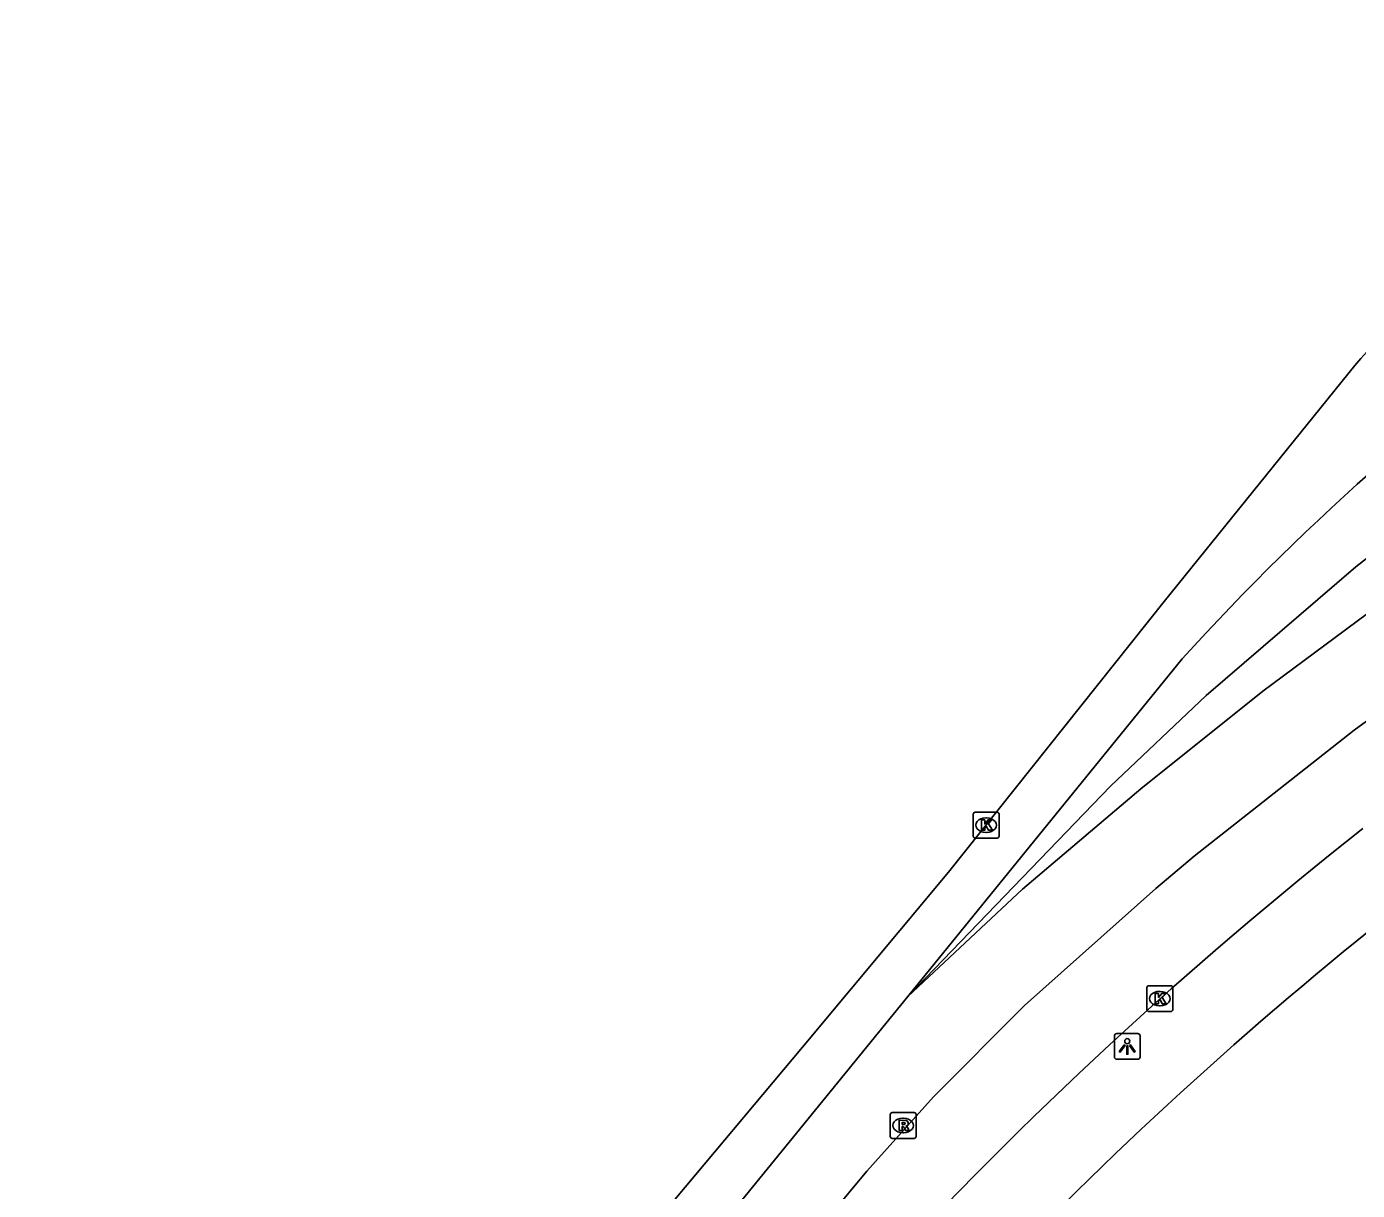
# Model space of a CAD drawing. Extents: x 160806 to 161707, y 383697 to 384148.
# Drawn here: x 160814.3 to 160865.9, y 383753.5 to 383798.6 of the extents above; entities that cross this region are included whole.
import ezdxf

# ---------------------------------------------------------------- set-up
doc = ezdxf.new("R2010")
doc.units = 0
for name, color, linetype in [('IMGEO_Kolk', 7, 'Continuous'), ('IMGEO_Lichtpunt', 7, 'Continuous'), ('IMGEO_Rijbaan_lokaal_gesloten', 7, 'Continuous'), ('IMGEO_Rioolput', 7, 'Continuous'), ('IMGEO_Voetpad_open', 7, 'Continuous')]:
    doc.layers.add(name, color=color, linetype=linetype)

msp = doc.modelspace()

# ---------------------------------------------------------------- linework, layer by layer
at = {"layer": 'IMGEO_Kolk'}
for p, q in [((160851.017, 383767.225), (160851.017, 383768.077)), ((160851.092, 383768.151), (160851.944, 383768.151)), ((160851.505, 383767.931), (160851.53, 383767.931)), ((160852.018, 383768.077), (160852.018, 383767.225)), ((160851.528, 383767.371), (160851.503, 383767.371)), ((160851.944, 383767.151), (160851.092, 383767.151)), ((160857.749, 383760.504), (160857.749, 383761.356)), ((160857.824, 383761.43), (160858.676, 383761.43)), ((160858.237, 383761.21), (160858.262, 383761.21)), ((160858.75, 383761.356), (160858.75, 383760.504)), ((160858.26, 383760.65), (160858.235, 383760.65)), ((160858.676, 383760.43), (160857.824, 383760.43))]:
    msp.add_line(p, q, dxfattribs=at)
for points in [[(160851.017, 383767.225), (160851.017, 383768.077)], [(160851.092, 383768.151), (160851.944, 383768.151)], [(160851.338, 383767.851), (160851.461, 383767.851), (160851.461, 383767.7), (160851.591, 383767.851), (160851.755, 383767.851), (160851.609, 383767.7), (160851.762, 383767.451), (160851.61, 383767.451), (160851.525, 383767.615), (160851.461, 383767.548), (160851.461, 383767.451), (160851.338, 383767.451), (160851.338, 383767.851)], [(160852.018, 383768.077), (160852.018, 383767.225)], [(160851.944, 383767.151), (160851.092, 383767.151)], [(160857.749, 383760.504), (160857.749, 383761.356)], [(160857.824, 383761.43), (160858.676, 383761.43)], [(160858.07, 383761.13), (160858.193, 383761.13), (160858.193, 383760.979), (160858.323, 383761.13), (160858.487, 383761.13), (160858.341, 383760.979), (160858.494, 383760.73), (160858.342, 383760.73), (160858.257, 383760.894), (160858.193, 383760.827), (160858.193, 383760.73), (160858.07, 383760.73), (160858.07, 383761.13)], [(160858.75, 383761.356), (160858.75, 383760.504)], [(160858.676, 383760.43), (160857.824, 383760.43)]]:
    msp.add_lwpolyline(points, dxfattribs=at)
for centre, start, end in [((160851.094, 383768.075), 91.552, 178.448), ((160851.094, 383768.075), 91.552, 178.448), ((160851.942, 383768.075), 1.552, 88.448), ((160851.942, 383768.075), 1.552, 88.448), ((160851.094, 383767.227), 181.552, 268.448), ((160851.094, 383767.227), 181.552, 268.448), ((160851.942, 383767.227), 271.552, 358.448), ((160851.942, 383767.227), 271.552, 358.448), ((160857.826, 383761.354), 91.552, 178.448), ((160857.826, 383761.354), 91.552, 178.448), ((160858.674, 383761.354), 1.552, 88.448), ((160858.674, 383761.354), 1.552, 88.448), ((160857.826, 383760.506), 181.552, 268.448), ((160857.826, 383760.506), 181.552, 268.448), ((160858.674, 383760.506), 271.552, 358.448), ((160858.674, 383760.506), 271.552, 358.448)]:
    msp.add_arc(centre, 0.0765, start, end, dxfattribs=at)
for centre, major_axis, ratio, start_param, end_param in [((160851.504, 383767.651), (-0.387, 0.002), 0.722429, 4.712389, 7.853982), ((160851.529, 383767.651), (-0.39, 0.002), 0.717154, 1.570796, 4.712389), ((160858.236, 383760.93), (-0.387, 0.002), 0.722429, 4.712389, 7.853982), ((160858.261, 383760.93), (-0.39, 0.002), 0.717154, 1.570796, 4.712389)]:
    msp.add_ellipse(centre, major_axis=major_axis, ratio=ratio, start_param=start_param, end_param=end_param, dxfattribs=at)
at = {"layer": 'IMGEO_Lichtpunt'}
for p, q in [((160856.487, 383759.483), (160856.487, 383758.676)), ((160856.487, 383759.483), (160856.487, 383758.676)), ((160857.389, 383759.578), (160856.581, 383759.578)), ((160857.389, 383759.578), (160856.581, 383759.578)), ((160857.483, 383758.676), (160857.483, 383759.483)), ((160857.483, 383758.676), (160857.483, 383759.483)), ((160856.581, 383758.582), (160857.389, 383758.582)), ((160856.581, 383758.582), (160857.389, 383758.582))]:
    msp.add_line(p, q, dxfattribs=at)
for points in [[(160856.861, 383759.147), (160856.9, 383759.119), (160856.712, 383758.857), (160856.674, 383758.884), (160856.861, 383759.147)], [(160856.963, 383759.099), (160857.01, 383759.099), (160857.01, 383758.777), (160856.963, 383758.777), (160856.963, 383759.099)], [(160857.073, 383759.119), (160857.111, 383759.146), (160857.298, 383758.884), (160857.259, 383758.856), (160857.073, 383759.119)]]:
    msp.add_lwpolyline(points, dxfattribs=at)
msp.add_circle((160856.986, 383759.281), 0.0994, dxfattribs=at)
for centre, start, end in [((160856.581, 383759.483), 90, 180), ((160856.581, 383759.483), 90, 180), ((160857.389, 383759.483), 0, 90), ((160857.389, 383759.483), 0, 90), ((160856.581, 383758.676), 180, 270), ((160856.581, 383758.676), 180, 270), ((160857.389, 383758.676), 270, 0), ((160857.389, 383758.676), 270, 360)]:
    msp.add_arc(centre, 0.0946, start, end, dxfattribs=at)
at = {"layer": 'IMGEO_Rijbaan_lokaal_gesloten'}
for points in [[(160903.193, 383798.148), (160891.827, 383793.89), (160885.144, 383790.879), (160878.297, 383786.965), (160872.435, 383782.811), (160865.844, 383777.651), (160860.039, 383772.672), (160856.334, 383769.156), (160848.479, 383761.013)], [(160848.479, 383761.013), (160852.921, 383765.174), (160857.507, 383769.056), (160862.242, 383772.839), (160868.695, 383777.624), (160873.735, 383781.049), (160879.754, 383784.687), (160884.189, 383787.078), (160889.77, 383789.593), (160895.303, 383791.784), (160905.196, 383795.504)], [(160814.34, 383714.557), (160830.227, 383734.1), (160833.519, 383738.143), (160846.9, 383754.25), (160849.481, 383757.132), (160853.006, 383760.668), (160858.089, 383765.195), (160859.573, 383766.449), (160865.774, 383771.328), (160872.216, 383776.024), (160876.959, 383779.154), (160880.308, 383781.174), (160884.695, 383783.538), (160887.254, 383784.79), (160895.414, 383788.215), (160906.663, 383792.502), (160907.295, 383792.732)], [(160838.716, 383752.268), (160844.397, 383759.047), (160850.063, 383765.827), (160858.415, 383776.314), (160865.797, 383785.456)], [(160859.118, 383774.093), (160848.479, 383761.013)], [(160848.479, 383761.013), (160840.314, 383750.976)]]:
    msp.add_lwpolyline(points, dxfattribs=at)
for centre, radius, start, end in [((160928.316, 383711.462), 93.333, 111.02448, 137.85151), ((160919.953, 383737.789), 72.146, 129.59549, 138.64652), ((160966.228, 383640.236), 161.934, 128.1859, 137.32575)]:
    msp.add_arc(centre, radius, start, end, dxfattribs=at)
at = {"layer": 'IMGEO_Rioolput'}
for p, q in [((160847.805, 383755.591), (160847.805, 383756.443)), ((160847.88, 383756.517), (160848.732, 383756.517)), ((160848.806, 383756.443), (160848.806, 383755.591)), ((160848.293, 383756.297), (160848.318, 383756.297)), ((160848.732, 383755.517), (160847.88, 383755.517)), ((160848.316, 383755.737), (160848.291, 383755.737))]:
    msp.add_line(p, q, dxfattribs=at)
for points in [[(160847.805, 383755.591), (160847.805, 383756.443)], [(160847.88, 383756.517), (160848.732, 383756.517)], [(160848.806, 383756.443), (160848.806, 383755.591)], [(160848.394, 383756.215), (160848.142, 383756.217), (160848.142, 383755.817)], [(160848.142, 383755.817), (160848.266, 383755.817), (160848.266, 383755.979), (160848.277, 383755.979)], [(160848.32, 383756.136), (160848.266, 383756.136), (160848.266, 383756.055)], [(160848.266, 383756.055), (160848.318, 383756.055)], [(160848.324, 383755.95), (160848.395, 383755.817), (160848.535, 383755.817), (160848.47, 383755.943)], [(160848.732, 383755.517), (160847.88, 383755.517)]]:
    msp.add_lwpolyline(points, dxfattribs=at)
for centre, radius, start, end in [((160847.882, 383756.441), 0.0765, 91.552, 178.448), ((160847.882, 383756.441), 0.0765, 91.552, 178.448), ((160848.73, 383756.441), 0.0765, 1.552, 88.448), ((160848.73, 383756.441), 0.0765, 1.552, 88.448), ((160848.276, 383755.926), 0.0533, 26.0293, 88.6989), ((160848.302, 383756.244), 0.19, 274.7715, 282.9687), ((160848.326, 383756.04), 0.0964, 77.0061, 93.1865), ((160848.34, 383756.097), 0.0378, 276.6634, 79.6772), ((160848.393, 383756.105), 0.109, 350.3612, 89.416), ((160848.391, 383756.105), 0.112, 277.5842, 350.9817), ((160848.375, 383755.89), 0.108, 29.5134, 73.7905), ((160847.882, 383755.593), 0.0765, 181.552, 268.448), ((160847.882, 383755.593), 0.0765, 181.552, 268.448), ((160848.73, 383755.593), 0.0765, 271.552, 358.448), ((160848.73, 383755.593), 0.0765, 271.552, 358.448)]:
    msp.add_arc(centre, radius, start, end, dxfattribs=at)
for centre, major_axis, ratio, start_param, end_param in [((160848.292, 383756.017), (-0.387, 0.002), 0.722429, 4.712389, 7.853982), ((160848.317, 383756.017), (-0.39, 0.002), 0.717154, 1.570796, 4.712389)]:
    msp.add_ellipse(centre, major_axis=major_axis, ratio=ratio, start_param=start_param, end_param=end_param, dxfattribs=at)
at = {"layer": 'IMGEO_Voetpad_open'}
msp.add_arc((160962.184, 383644.529), 152.809, 128.02304, 136.35278, dxfattribs=at)

doc.saveas('drawing.dxf')
